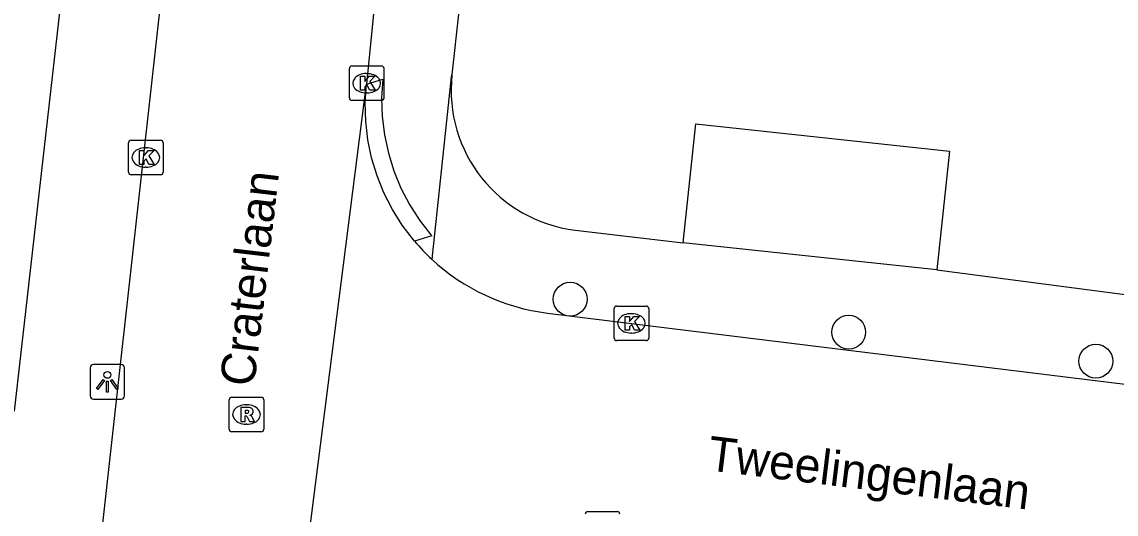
# Model space of a CAD drawing. Extents: x 162398 to 163643, y 386453 to 387397.
# Drawn here: x 162649.55 to 162681.21, y 386558.95 to 386573.19 of the extents above; entities that cross this region are included whole.
import ezdxf

# ---------------------------------------------------------------- set-up
doc = ezdxf.new("R2010")
doc.units = 0
for name, color, linetype in [('IMGEO_Boom', 7, 'Continuous'), ('IMGEO_Kolk', 7, 'Continuous'), ('IMGEO_Lichtpunt', 7, 'Continuous'), ('IMGEO_Openbare_ruimte_label', 7, 'Continuous'), ('IMGEO_Pand', 7, 'Continuous'), ('IMGEO_Rijbaan_lokaal_open', 7, 'Continuous'), ('IMGEO_Rioolput', 7, 'Continuous'), ('IMGEO_Voetpad_open', 7, 'Continuous')]:
    doc.layers.add(name, color=color, linetype=linetype)

msp = doc.modelspace()

# ---------------------------------------------------------------- linework, layer by layer
at = {"layer": 'IMGEO_Boom'}
for centre in [(162665.414, 386565.172), (162673.475, 386564.216), (162680.628, 386563.379)]:
    msp.add_circle(centre, 0.489, dxfattribs=at)
at = {"layer": 'IMGEO_Kolk'}
for p, q in [((162659.1, 386571.917), (162659.952, 386571.917)), ((162659.025, 386570.991), (162659.025, 386571.843)), ((162659.513, 386571.697), (162659.538, 386571.697)), ((162660.026, 386571.843), (162660.026, 386570.991)), ((162659.952, 386570.917), (162659.1, 386570.917)), ((162659.536, 386571.137), (162659.511, 386571.137)), ((162652.632, 386568.843), (162652.632, 386569.695)), ((162652.707, 386569.769), (162653.559, 386569.769)), ((162653.633, 386569.695), (162653.633, 386568.843)), ((162653.12, 386569.549), (162653.145, 386569.549)), ((162653.559, 386568.769), (162652.707, 386568.769)), ((162653.143, 386568.989), (162653.118, 386568.989)), ((162666.687, 386564.046), (162666.687, 386564.898)), ((162666.762, 386564.972), (162667.614, 386564.972)), ((162667.688, 386564.898), (162667.688, 386564.046)), ((162667.175, 386564.752), (162667.2, 386564.752)), ((162667.614, 386563.972), (162666.762, 386563.972)), ((162667.198, 386564.192), (162667.173, 386564.192)), ((162665.926, 386559.028), (162666.778, 386559.028))]:
    msp.add_line(p, q, dxfattribs=at)
for points in [[(162659.1, 386571.917), (162659.952, 386571.917)], [(162659.025, 386570.991), (162659.025, 386571.843)], [(162659.346, 386571.617), (162659.469, 386571.617), (162659.469, 386571.466), (162659.599, 386571.617), (162659.763, 386571.617), (162659.617, 386571.466), (162659.77, 386571.217), (162659.618, 386571.217), (162659.533, 386571.381), (162659.469, 386571.314), (162659.469, 386571.217), (162659.346, 386571.217), (162659.346, 386571.617)], [(162660.026, 386571.843), (162660.026, 386570.991)], [(162659.952, 386570.917), (162659.1, 386570.917)], [(162652.632, 386568.843), (162652.632, 386569.695)], [(162652.707, 386569.769), (162653.559, 386569.769)], [(162653.633, 386569.695), (162653.633, 386568.843)], [(162652.953, 386569.469), (162653.076, 386569.469), (162653.076, 386569.318), (162653.206, 386569.469), (162653.37, 386569.469), (162653.224, 386569.318), (162653.377, 386569.069), (162653.225, 386569.069), (162653.14, 386569.233), (162653.076, 386569.166), (162653.076, 386569.069), (162652.953, 386569.069), (162652.953, 386569.469)], [(162653.559, 386568.769), (162652.707, 386568.769)], [(162666.687, 386564.046), (162666.687, 386564.898)], [(162666.762, 386564.972), (162667.614, 386564.972)], [(162667.688, 386564.898), (162667.688, 386564.046)], [(162667.008, 386564.672), (162667.131, 386564.672), (162667.131, 386564.521), (162667.261, 386564.672), (162667.425, 386564.672), (162667.279, 386564.521), (162667.432, 386564.272), (162667.28, 386564.272), (162667.195, 386564.436), (162667.131, 386564.369), (162667.131, 386564.272), (162667.008, 386564.272), (162667.008, 386564.672)], [(162667.614, 386563.972), (162666.762, 386563.972)], [(162665.926, 386559.028), (162666.778, 386559.028)]]:
    msp.add_lwpolyline(points, dxfattribs=at)
for centre, start, end in [((162659.102, 386571.841), 91.552, 178.448), ((162659.102, 386571.841), 91.552, 178.448), ((162659.95, 386571.841), 1.552, 88.448), ((162659.95, 386571.841), 1.552, 88.448), ((162659.102, 386570.993), 181.552, 268.448), ((162659.102, 386570.993), 181.552, 268.448), ((162659.95, 386570.993), 271.552, 358.448), ((162659.95, 386570.993), 271.552, 358.448), ((162652.709, 386569.693), 91.552, 178.448), ((162652.709, 386569.693), 91.552, 178.448), ((162653.557, 386569.693), 1.552, 88.448), ((162653.557, 386569.693), 1.552, 88.448), ((162652.709, 386568.845), 181.552, 268.448), ((162652.709, 386568.845), 181.552, 268.448), ((162653.557, 386568.845), 271.552, 358.448), ((162653.557, 386568.845), 271.552, 358.448), ((162666.764, 386564.896), 91.552, 178.448), ((162666.764, 386564.896), 91.552, 178.448), ((162667.612, 386564.896), 1.552, 88.448), ((162667.612, 386564.896), 1.552, 88.448), ((162666.764, 386564.048), 181.552, 268.448), ((162666.764, 386564.048), 181.552, 268.448), ((162667.612, 386564.048), 271.552, 358.448), ((162667.612, 386564.048), 271.552, 358.448), ((162665.928, 386558.952), 91.552, 178.448), ((162665.928, 386558.952), 91.552, 178.448), ((162666.776, 386558.952), 1.552, 88.448), ((162666.776, 386558.952), 1.552, 88.448)]:
    msp.add_arc(centre, 0.0765, start, end, dxfattribs=at)
for centre, major_axis, ratio, start_param, end_param in [((162659.512, 386571.417), (-0.387, 0.002), 0.722429, 4.712389, 7.853982), ((162659.537, 386571.417), (-0.39, 0.002), 0.717154, 1.570796, 4.712389), ((162653.119, 386569.269), (-0.387, 0.002), 0.722429, 4.712389, 7.853982), ((162653.144, 386569.269), (-0.39, 0.002), 0.717154, 1.570796, 4.712389), ((162667.174, 386564.472), (-0.387, 0.002), 0.722429, 4.712389, 7.853982), ((162667.199, 386564.472), (-0.39, 0.002), 0.717154, 1.570796, 4.712389)]:
    msp.add_ellipse(centre, major_axis=major_axis, ratio=ratio, start_param=start_param, end_param=end_param, dxfattribs=at)
at = {"layer": 'IMGEO_Lichtpunt'}
for p, q in [((162651.521, 386563.183), (162651.521, 386562.376)), ((162651.521, 386563.183), (162651.521, 386562.376)), ((162652.423, 386563.278), (162651.615, 386563.278)), ((162652.423, 386563.278), (162651.615, 386563.278)), ((162652.517, 386562.376), (162652.517, 386563.183)), ((162652.517, 386562.376), (162652.517, 386563.183)), ((162651.615, 386562.282), (162652.423, 386562.282)), ((162651.615, 386562.282), (162652.423, 386562.282))]:
    msp.add_line(p, q, dxfattribs=at)
for points in [[(162651.895, 386562.847), (162651.934, 386562.819), (162651.746, 386562.557), (162651.708, 386562.584), (162651.895, 386562.847)], [(162651.997, 386562.799), (162652.044, 386562.799), (162652.044, 386562.477), (162651.997, 386562.477), (162651.997, 386562.799)], [(162652.107, 386562.819), (162652.145, 386562.846), (162652.332, 386562.584), (162652.293, 386562.556), (162652.107, 386562.819)]]:
    msp.add_lwpolyline(points, dxfattribs=at)
msp.add_circle((162652.02, 386562.981), 0.0994, dxfattribs=at)
for centre, start, end in [((162651.615, 386563.183), 90, 180), ((162651.615, 386563.183), 90, 180), ((162652.423, 386563.183), 0, 90), ((162652.423, 386563.183), 0, 90), ((162651.615, 386562.376), 180, 270), ((162651.615, 386562.376), 180, 270), ((162652.423, 386562.376), 270, 0), ((162652.423, 386562.376), 270, 360)]:
    msp.add_arc(centre, 0.0946, start, end, dxfattribs=at)
at = {"layer": 'IMGEO_Pand'}
for points in [[(162668.684, 386566.8), (162669.053, 386570.242), (162676.395, 386569.456), (162676.027, 386566.015)], [(162676.027, 386566.015), (162668.684, 386566.8)]]:
    msp.add_lwpolyline(points, dxfattribs=at)
at = {"layer": 'IMGEO_Rijbaan_lokaal_open'}
for points in [[(162651.487, 386555.052), (162655.498, 386591.103), (162655.686, 386592.692)], [(162661.586, 386592.066), (162661.256, 386588.842), (162659.521, 386571.388)], [(162657.295, 386553.409), (162657.265, 386553.665), (162659.521, 386571.388)], [(162660.911, 386566.848), (162660.88, 386566.885), (162660.555, 386567.312), (162660.269, 386567.767), (162660.025, 386568.245), (162659.824, 386568.743), (162659.669, 386569.257), (162659.561, 386569.782), (162659.5, 386570.316), (162659.486, 386570.852), (162659.521, 386571.388)], [(162664.761, 386564.77), (162682.732, 386562.559)]]:
    msp.add_lwpolyline(points, dxfattribs=at)
for centre, radius, start, end in [((162665.437, 386570.675), 5.927, 220.2212, 227.1928), ((162665.481, 386570.707), 5.981, 227.0876, 263.0828)]:
    msp.add_arc(centre, radius, start, end, dxfattribs=at)
at = {"layer": 'IMGEO_Rioolput'}
for p, q in [((162655.546, 386561.41), (162655.546, 386562.262)), ((162655.621, 386562.336), (162656.473, 386562.336)), ((162656.034, 386562.116), (162656.059, 386562.116)), ((162656.547, 386562.262), (162656.547, 386561.41)), ((162656.057, 386561.556), (162656.032, 386561.556)), ((162656.473, 386561.336), (162655.621, 386561.336))]:
    msp.add_line(p, q, dxfattribs=at)
for points in [[(162655.546, 386561.41), (162655.546, 386562.262)], [(162655.621, 386562.336), (162656.473, 386562.336)], [(162656.547, 386562.262), (162656.547, 386561.41)], [(162656.135, 386562.034), (162655.883, 386562.036), (162655.883, 386561.636)], [(162655.883, 386561.636), (162656.007, 386561.636), (162656.007, 386561.798), (162656.018, 386561.798)], [(162656.061, 386561.955), (162656.007, 386561.955), (162656.007, 386561.874)], [(162656.007, 386561.874), (162656.059, 386561.874)], [(162656.065, 386561.769), (162656.136, 386561.636), (162656.276, 386561.636), (162656.211, 386561.762)], [(162656.473, 386561.336), (162655.621, 386561.336)]]:
    msp.add_lwpolyline(points, dxfattribs=at)
for centre, radius, start, end in [((162655.623, 386562.26), 0.0765, 91.552, 178.448), ((162655.623, 386562.26), 0.0765, 91.552, 178.448), ((162656.471, 386562.26), 0.0765, 1.552, 88.448), ((162656.471, 386562.26), 0.0765, 1.552, 88.448), ((162656.017, 386561.745), 0.0533, 26.0293, 88.6989), ((162656.043, 386562.063), 0.19, 274.7715, 282.9687), ((162656.067, 386561.859), 0.0964, 77.0061, 93.1865), ((162656.081, 386561.916), 0.0378, 276.6634, 79.6772), ((162656.134, 386561.924), 0.109, 350.3612, 89.416), ((162656.132, 386561.924), 0.112, 277.5842, 350.9817), ((162656.116, 386561.709), 0.108, 29.5134, 73.7905), ((162655.623, 386561.412), 0.0765, 181.552, 268.448), ((162655.623, 386561.412), 0.0765, 181.552, 268.448), ((162656.471, 386561.412), 0.0765, 271.552, 358.448), ((162656.471, 386561.412), 0.0765, 271.552, 358.448)]:
    msp.add_arc(centre, radius, start, end, dxfattribs=at)
for centre, major_axis, ratio, start_param, end_param in [((162656.033, 386561.836), (-0.387, 0.002), 0.722429, 4.712389, 7.853982), ((162656.058, 386561.836), (-0.39, 0.002), 0.717154, 1.570796, 4.712389)]:
    msp.add_ellipse(centre, major_axis=major_axis, ratio=ratio, start_param=start_param, end_param=end_param, dxfattribs=at)
at = {"layer": 'IMGEO_Voetpad_open'}
for points in [[(162664.207, 386591.798), (162664.014, 386590.002), (162661.994, 386571.666)], [(162649.33, 386561.934), (162652.63, 386590.95)], [(162661.994, 386571.666), (162661.968, 386571.606), (162661.409, 386566.327)], [(162659.521, 386571.388), (162659.989, 386571.531), (162659.958, 386570.994), (162659.975, 386570.457), (162660.041, 386569.923), (162660.153, 386569.397), (162660.312, 386568.883), (162660.517, 386568.386), (162660.765, 386567.909), (162661.054, 386567.456), (162661.383, 386567.03), (162661.409, 386567), (162660.911, 386566.848)], [(162665.561, 386567.169), (162668.684, 386566.8)], [(162676.027, 386566.015), (162683.535, 386565.038)]]:
    msp.add_lwpolyline(points, dxfattribs=at)
msp.add_arc((162666.045, 386571.216), 4.076, 173.668, 263.1746, dxfattribs=at)

# ---------------------------------------------------------------- texts
at = {"layer": 'IMGEO_Openbare_ruimte_label'}
for s, rotation, p in [('Craterlaan', 83.337, (162656.266, 386562.616)), ('Tweelingenlaan', 352.9957, (162669.359, 386560.226))]:
    msp.add_text(s, height=1, rotation=rotation, dxfattribs=at).set_placement(p)

doc.saveas('drawing.dxf')
